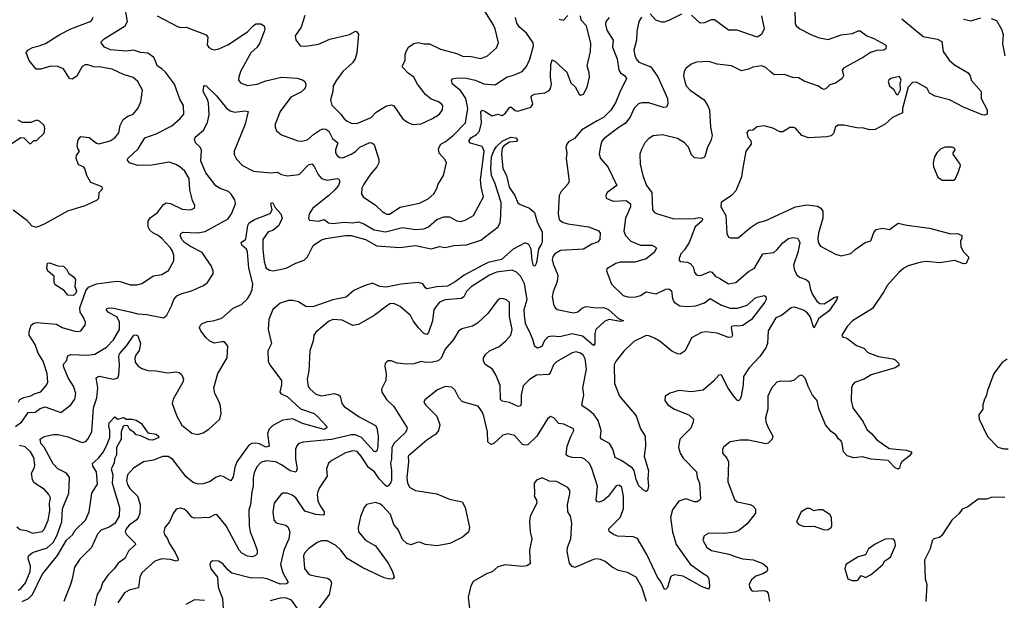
# Model space of a CAD drawing. Extents: x 1839239 to 1929705, y 762242 to 910352.
# Tile 356 of 429: x 1888586 to 1895501, y 860543 to 864619. Entities that reach past the tile are written whole.
import ezdxf

# ---------------------------------------------------------------- set-up
doc = ezdxf.new("R2010")
doc.units = 0

msp = doc.modelspace()

# ---------------------------------------------------------------- linework, layer by layer
at = {"layer": '0CON10XD'}
for points in [[(1894027.8, 864785), (1894032, 864592)], [(1889585, 864272.9), (1889551.1, 864295), (1889538.4, 864335), (1889525, 864354.5), (1889485, 864382.5), (1889435, 864388.4), (1889385, 864403.6), (1889335, 864397.1), (1889225, 864407.3), (1889180.8, 864425), (1889158.8, 864455), (1889160, 864465), (1889180, 864485), (1889326.9, 864575), (1889343.3, 864605), (1889323.3, 864725)], [(1890588.9, 864648.9), (1890561.9, 864565), (1890521.2, 864505), (1890526.4, 864476.4), (1890556.1, 864436.1), (1890595, 864432.5), (1890685, 864446.7), (1890765, 864481.1), (1890901.2, 864515), (1890945, 864538), (1890955, 864534), (1890965, 864516.7), (1890954.6, 864385), (1890942.2, 864345), (1890924.3, 864315.7), (1890855, 864255.8), (1890810.5, 864195), (1890786.9, 864155), (1890786.2, 864113.8), (1890768.6, 864055), (1890779.3, 864019.3), (1890841.8, 863955), (1890865, 863921.9), (1890885, 863905.6), (1890915, 863893.3), (1890955, 863891.1), (1891055, 863932.7), (1891090.6, 863969.4), (1891161.2, 864015), (1891195, 864021.9), (1891213.6, 864013.6), (1891275, 863924), (1891305, 863900.8), (1891345, 863884), (1891405, 863888.1), (1891485, 863924.3), (1891535, 863955.7), (1891555.6, 863985), (1891558.1, 864015), (1891548.9, 864028.9), (1891523.8, 864045), (1891475, 864061.4), (1891435, 864094.4), (1891380, 864165), (1891354.4, 864214.4), (1891315, 864242.9), (1891274.5, 864284.5), (1891274.4, 864295.6), (1891294.4, 864335), (1891293.3, 864375), (1891299.2, 864395), (1891315.8, 864425), (1891355, 864452.1), (1891385, 864458.5), (1891425, 864449.2), (1891465, 864450), (1891541.3, 864411.3), (1891655, 864381.2), (1891700.8, 864360.8), (1891745, 864362.7), (1891825, 864346.2), (1891872, 864365), (1891935, 864421.2), (1891949.2, 864455), (1891924.5, 864554.5), (1891911.9, 864585), (1891835, 864710)], [(1888541.2, 863285), (1888635, 863214.2), (1888672.4, 863172.4), (1888705, 863163.3), (1888761.2, 863185), (1888925, 863278), (1889045, 863313.8), (1889127, 863353), (1889141.2, 863365), (1889143.3, 863405), (1889168.3, 863431.7), (1889166.2, 863445), (1889086.7, 863476.7), (1889057.8, 863525), (1889042.9, 863575), (1889035, 863585.8), (1888999.8, 863599.8), (1888982.6, 863647.4), (1888985.4, 863665), (1889006.2, 863695), (1888993.8, 863713.8), (1888990.2, 863735), (1888997.7, 863775), (1889015, 863798.5), (1889075, 863791.4), (1889125, 863752.2), (1889141.9, 863748.1), (1889221.4, 863768.6), (1889257.4, 863792.6), (1889281.5, 863825), (1889292.1, 863875), (1889312.4, 863917.6), (1889345, 863941.9), (1889383.8, 863955), (1889416, 863995), (1889437, 864043), (1889448.6, 864125), (1889415.5, 864185.5), (1889383.5, 864213.5), (1889315, 864233.3), (1889235, 864270.5), (1889155, 864285.6), (1889106.9, 864286.9), (1889065, 864301.1), (1889045, 864300.6), (1889025, 864290), (1888987.9, 864222.1), (1888955, 864200.8), (1888936.8, 864206.8), (1888893.2, 864273.2), (1888855, 864289.7), (1888805, 864292.8), (1888735, 864270.5), (1888701.9, 864271.9), (1888652.8, 864332.8), (1888631.1, 864385), (1888644, 864405), (1888675, 864422.9), (1888723.8, 864436.2), (1888767.7, 864452.3), (1888868.6, 864515), (1888945, 864554.4), (1889080.8, 864605), (1889093.6, 864616.4), (1889102.6, 864637.4)], [(1888555.8, 861764.2), (1888601.8, 861795), (1888645, 861860.5), (1888695, 861863.8), (1888729.9, 861890.1), (1888765, 861901.4), (1888875, 861862.5), (1888946, 861915), (1888974.2, 861955), (1888980, 861995), (1888965, 862046.7), (1888926.9, 862105), (1888894.7, 862185), (1888895, 862200), (1888915, 862223.3), (1888925, 862260), (1888945, 862268.9), (1889063.3, 862263.3), (1889115, 862271.2), (1889195, 862320.9), (1889245, 862371.2), (1889286.3, 862445), (1889288.1, 862495), (1889270.8, 862530.8), (1889208, 862565), (1889193.8, 862585), (1889199.5, 862590.5), (1889214.4, 862595.6), (1889245, 862593.1), (1889361.5, 862568.5), (1889415, 862554.6), (1889479.8, 862549.8), (1889595, 862526.2), (1889620, 862545), (1889655.4, 862614.6), (1889668.9, 862655), (1889690.2, 862679.8), (1889724, 862696), (1889793.3, 862715), (1889877.4, 862752.6), (1889905, 862773.8), (1889945.8, 862835), (1889946, 862855), (1889931.2, 862891.2), (1889866.7, 862985), (1889785, 863026.7), (1889743.5, 863055), (1889724.5, 863075), (1889713.1, 863106.9), (1889720.3, 863119.7), (1889735, 863128.1), (1889835, 863123.4), (1889889.2, 863130.8), (1890049.4, 863220.6), (1890074.4, 863255), (1890101.4, 863325), (1890098.1, 863355), (1890071.9, 863395), (1890051.8, 863411.8), (1889995, 863432.7), (1889962.7, 863452.7), (1889894.3, 863544.3), (1889858.9, 863625), (1889863.3, 863703.3), (1889853.1, 863723.1), (1889820, 863755), (1889812.7, 863777.3), (1889818.8, 863795), (1889877.7, 863842.3), (1889906.2, 863896.2), (1889916, 863954), (1889911.8, 864035), (1889905, 864059.2), (1889873.8, 864115), (1889880.3, 864149.7), (1889885, 864156.7), (1889895, 864154), (1889969.5, 864085), (1890037.4, 863997.4), (1890065, 863977.7), (1890095, 863970), (1890169.1, 863979.1), (1890190, 863975), (1890169.5, 863885), (1890092.2, 863695), (1890092.6, 863672.6), (1890109.8, 863639.8), (1890150, 863595), (1890228.8, 863555), (1890346.8, 863543.2), (1890395, 863547.5), (1890425, 863531.1), (1890465, 863522.5), (1890548.8, 863531.2), (1890615, 863598.9), (1890637.4, 863607.4), (1890655, 863587.5), (1890681.7, 863531.7), (1890705, 863504.5), (1890745, 863492.5), (1890815, 863504.3), (1890828.5, 863498.5), (1890834.3, 863484.3), (1890824.5, 863455), (1890798.9, 863425), (1890755, 863382.5), (1890644.4, 863295), (1890618.8, 863255), (1890613.8, 863225), (1890620.5, 863210.5), (1890684.5, 863204.5), (1890725, 863215.4), (1890755, 863193.3), (1890785, 863188.1), (1890865, 863197.1), (1890923.9, 863193.9), (1890965, 863199.1), (1891002.5, 863185), (1891075, 863142.6), (1891155, 863130), (1891275, 863160.8), (1891365, 863145.3), (1891425, 863150.8), (1891456.9, 863165), (1891515, 863215.4), (1891565, 863235.6), (1891605, 863234.3), (1891655, 863207.8), (1891685, 863202.2), (1891715, 863210.6), (1891772.5, 863245), (1891843.1, 863375), (1891826.4, 863446.4), (1891822.5, 863495), (1891848.3, 863695), (1891835, 863729.1), (1891751.3, 863751.3), (1891740, 863765), (1891755, 863790.5), (1891795, 863813.5), (1891816, 863835), (1891828.7, 863895), (1891825.5, 863974.5), (1891835, 863982.9), (1891854.7, 863974.7), (1891905, 863943.9), (1891945, 863955.4), (1891975, 863947.1), (1891995, 863959.4), (1892025, 864003.3), (1892035, 864007.8), (1892065, 863981.2), (1892085, 863976.6), (1892175, 864005.5), (1892190, 864025), (1892179.2, 864075), (1892183.5, 864086.5), (1892203.3, 864095), (1892275, 864105.4), (1892305, 864121.9), (1892314.4, 864135), (1892320.9, 864165), (1892313.6, 864215), (1892315.4, 864305), (1892325, 864336), (1892345, 864328.2), (1892429.5, 864249.5), (1892455.9, 864175.9), (1892487.2, 864147.2), (1892515, 864095.6), (1892525, 864088.9), (1892545, 864095.6), (1892572.1, 864145), (1892587.8, 864215), (1892585.8, 864245), (1892571.6, 864295), (1892594.8, 864395.2), (1892597.6, 864452.4), (1892567.5, 864575), (1892530, 864615), (1892523.8, 864645)], [(1889550.6, 864645), (1889695, 864571.8), (1889715, 864564.6), (1889755, 864566.5), (1889895, 864512), (1889906.9, 864495), (1889902.6, 864442.6), (1889915, 864422.5), (1889935, 864410.6), (1889955, 864408.1), (1889985, 864414.4), (1890047.6, 864442.4), (1890185, 864532.9), (1890225, 864575.7), (1890245, 864588.6), (1890280.3, 864590.3), (1890303.8, 864575), (1890307.1, 864555), (1890302.2, 864535), (1890271.8, 864455), (1890253.1, 864425), (1890209.3, 864385), (1890137.1, 864255), (1890125.7, 864214.3), (1890124, 864195), (1890136.2, 864175), (1890185.6, 864155.6), (1890255, 864166.2), (1890315, 864189.2), (1890425, 864216), (1890535, 864208.5), (1890578, 864195), (1890589.2, 864185), (1890595.8, 864165), (1890594.3, 864145), (1890585, 864130), (1890565, 864111.1), (1890490.6, 864075), (1890414.4, 863975), (1890380.8, 863885), (1890380, 863865), (1890389.5, 863839.5), (1890425, 863810), (1890538.7, 863768.7), (1890565, 863765.6), (1890607.1, 863775), (1890651.8, 863815), (1890695, 863843.3), (1890715, 863851.8), (1890735, 863851.2), (1890756.2, 863835), (1890782.5, 863785), (1890819.5, 863755), (1890803.5, 863705), (1890804.4, 863685), (1890815, 863664.3), (1890835, 863651.9), (1890855, 863649.4), (1890914.7, 863675.3), (1890945, 863693.8), (1890975.3, 863724.7), (1891045, 863756.2), (1891060, 863755), (1891075, 863742.5), (1891107.8, 863637.8), (1891108.5, 863615), (1891093.5, 863585), (1891049.4, 863535), (1891001.9, 863465), (1890988.6, 863435), (1890987.5, 863395), (1890998.8, 863375), (1891085, 863315.7), (1891135, 863270), (1891165, 863253.6), (1891184.4, 863254.4), (1891258.3, 863301.7), (1891395, 863330.6), (1891455, 863360.6), (1891495, 863396), (1891516.2, 863433.8), (1891524.6, 863465), (1891562.5, 863525), (1891583.3, 863615), (1891574.4, 863635), (1891532.4, 863682.4), (1891527.5, 863715), (1891544.7, 863745.3), (1891575, 863761.1), (1891632.9, 863807.1), (1891717.3, 863895), (1891733.4, 863995), (1891720.4, 864065), (1891681.9, 864121.9), (1891625.6, 864165), (1891619.2, 864195), (1891625.6, 864204.4), (1891655, 864211.2), (1891725, 864208.8), (1891785, 864194.1), (1891845, 864168.5), (1891925, 864160.6), (1892005, 864215.4), (1892055, 864228.1), (1892115, 864254.2), (1892145, 864290), (1892167.8, 864342.2), (1892194.6, 864435), (1892191.2, 864455), (1892146.4, 864525), (1892096.8, 864566.8), (1892076.5, 864595), (1892067.6, 864635)], [(1892725.5, 864635), (1892703.1, 864605), (1892700.4, 864585), (1892710.7, 864545), (1892754.2, 864475), (1892748.4, 864425), (1892781.8, 864345), (1892793.8, 864263.8), (1892806.4, 864245), (1892836.4, 864225), (1892848.5, 864205), (1892799.7, 864110.3), (1892770.4, 864035), (1892737.1, 863982.9), (1892685, 863931), (1892642.3, 863907.7), (1892534.8, 863845.2), (1892482.5, 863785), (1892439.8, 863760.2), (1892427.5, 863745), (1892421.2, 863725), (1892429.4, 863685), (1892422.9, 863645), (1892445.8, 863485), (1892435.8, 863465), (1892388.1, 863411.9), (1892374.4, 863385), (1892367.3, 863255), (1892375.5, 863215.5), (1892398, 863198), (1892435, 863185.4), (1892581.2, 863165), (1892648.5, 863138.5), (1892663, 863123), (1892661.4, 863075), (1892645, 863056.9), (1892605, 863042.7), (1892545, 863008.8), (1892385, 862999.1), (1892345, 862975.6), (1892329.5, 862955), (1892326.5, 862935), (1892331.5, 862905), (1892364.3, 862825), (1892360.2, 862779.8), (1892332.6, 862707.4), (1892326.3, 862675), (1892335, 862622), (1892347.2, 862597.2), (1892361.4, 862585), (1892475, 862560), (1892505, 862567.2), (1892537.8, 862595), (1892565, 862605.8), (1892635, 862595.3), (1892685, 862597.9), (1892721.4, 862585), (1892790.9, 862520.9), (1892826.7, 862505), (1892805, 862500), (1892725, 862513.5), (1892695, 862503.6), (1892631.8, 862445), (1892624.6, 862415), (1892625.4, 862344.6), (1892615, 862332.9), (1892537.9, 862397.9), (1892465, 862414.7), (1892378.5, 862391.5), (1892325, 862397.7), (1892297.6, 862392.4), (1892272.7, 862367.3), (1892251.9, 862325), (1892222.5, 862312.5), (1892203.8, 862323.8), (1892190.3, 862375), (1892172.7, 862412.7), (1892138.9, 862485), (1892130.3, 862545), (1892127.9, 862585), (1892150, 862655), (1892131.3, 862765), (1892105, 862817.2), (1892075, 862845.4), (1892045, 862859.6), (1891935, 862845.8), (1891885, 862825.9), (1891756.9, 862743.1), (1891725, 862711.1), (1891705.6, 862674.4), (1891689.5, 862660.5), (1891575, 862653.2), (1891535, 862636.4), (1891494.5, 862585), (1891485.5, 862505), (1891457.6, 862422.4), (1891445, 862408.8), (1891425, 862416.2), (1891386.2, 862455), (1891350, 862505), (1891331.7, 862541.7), (1891258.8, 862605), (1891212.7, 862627.3), (1891185.9, 862624.1), (1891161.7, 862608.3), (1891076.6, 862543.4), (1890965, 862479.2), (1890925, 862472.9), (1890849.8, 862509.8), (1890785.5, 862514.5), (1890755, 862500), (1890666.7, 862425), (1890651.2, 862405), (1890646.2, 862365), (1890624.4, 862295), (1890617.2, 862155), (1890605.8, 862095), (1890611.2, 862045), (1890625, 862024.4), (1890665, 861990.5), (1890705, 861977.9), (1890795, 861994.4), (1890825.6, 861985.6), (1890836, 861975), (1890848.9, 861925), (1890864.2, 861904.2), (1890970.7, 861830.7), (1891085, 861771.4), (1891095.2, 861755), (1891104.5, 861695), (1891100.2, 861620.2), (1891095, 861592.5), (1891085, 861585.5), (1891075, 861588.9), (1890987.1, 861687.1), (1890945, 861704.8), (1890915.9, 861704.1), (1890775, 861672.4), (1890576.1, 861653.9), (1890545.4, 861644.6), (1890531.7, 861628.3), (1890523.5, 861605), (1890523.5, 861533.5), (1890535.6, 861465), (1890525, 861442.5), (1890485, 861450.9), (1890425, 861494.8), (1890385, 861514.3), (1890317.2, 861522.8), (1890280.1, 861509.9), (1890250.5, 861479.5), (1890232.6, 861437.4), (1890226.1, 861403.9), (1890226.9, 861345), (1890215.4, 861305), (1890206.5, 861215), (1890194.7, 861175), (1890197.8, 861065), (1890205.6, 861025), (1890232.9, 860952.9)], [(1892952.6, 864637.4), (1892934.2, 864605), (1892919.4, 864535), (1892916.9, 864475), (1892899.4, 864405), (1892905, 864367.5), (1892915, 864343.8), (1892935, 864320.8), (1893018, 864288), (1893066.9, 864216.9), (1893136.7, 864065), (1893137.4, 864027.4), (1893129.2, 864005), (1893107.8, 864002.2), (1893005.3, 864035.3), (1892955, 864035.3), (1892931.4, 864028.6), (1892901.9, 863998.1), (1892873.6, 863935), (1892839.4, 863890.6), (1892795, 863864.4), (1892690, 863785), (1892674.2, 863765), (1892664.1, 863734.1), (1892655.8, 863675), (1892664, 863645), (1892716, 863585), (1892780.8, 863455), (1892712, 863405), (1892702.5, 863385), (1892705.7, 863365.7), (1892755, 863345.6), (1892845, 863349.1), (1892875.4, 863325), (1892874.7, 863305), (1892840.4, 863225), (1892828.9, 863135), (1892840.6, 863105), (1892877.1, 863065), (1892945, 863035.4), (1893025.4, 863035.4), (1893050, 863025), (1893057.5, 863015), (1893041.9, 862985), (1892985, 862940.3), (1892905, 862916.7), (1892802.6, 862917.4), (1892772.3, 862907.7), (1892709.5, 862870.5), (1892706.2, 862855), (1892743.4, 862763.4), (1892825, 862681.9), (1892865, 862670), (1892915, 862673.5), (1892945, 862682.5), (1892985, 862707.7), (1893055, 862694.6), (1893125, 862726.8), (1893145, 862730), (1893164.3, 862715), (1893171.5, 862661.5), (1893181.4, 862635), (1893221.1, 862611.1), (1893275.3, 862604.7), (1893335, 862609.7), (1893395, 862631.1), (1893435, 862662.7), (1893514.5, 862615.5), (1893575, 862594), (1893627, 862593), (1893694.1, 862615.9), (1893755, 862667.8), (1893813.3, 862683.3), (1893826.7, 862676.7), (1893828, 862655), (1893820, 862635), (1893726.5, 862515), (1893665, 862472.5), (1893635, 862466.4), (1893605, 862470.6), (1893585.8, 862464.2), (1893582.5, 862455), (1893592.9, 862405), (1893585, 862390), (1893565, 862388.9), (1893485, 862418.2), (1893405, 862426.6), (1893375, 862422.5), (1893304.1, 862385.9), (1893260, 862295), (1893225, 862270.6), (1893205, 862273.5), (1893165, 862292.2), (1893085, 862359.1), (1893045, 862382.9), (1893005, 862400), (1892985, 862401.4), (1892899.5, 862360.5), (1892828.3, 862291.7), (1892775, 862223.8), (1892760.6, 862195), (1892763.6, 862065), (1892798.6, 861975), (1892915, 861838), (1892946.4, 861746.4), (1892978.8, 861695), (1892981.2, 861625), (1892972.5, 861555), (1893001.7, 861451.7), (1892997.5, 861395), (1893002, 861345), (1892996, 861314), (1892985, 861307.5), (1892975, 861312.5), (1892935, 861346), (1892915, 861391.2), (1892900.9, 861455), (1892890.9, 861470.9), (1892815, 861521.5), (1892768, 861545), (1892752.5, 861605), (1892728.6, 861645), (1892672, 861675), (1892665.8, 861685), (1892668.7, 861735), (1892647.9, 861805), (1892620, 861845), (1892586.6, 861876.6), (1892540.6, 861905), (1892533.8, 861915), (1892547.5, 861985), (1892541, 862035), (1892565.7, 862165), (1892557.3, 862237.3), (1892545, 862261.1), (1892525, 862278.8), (1892495, 862286.4), (1892465, 862280.5), (1892355, 862216.2), (1892334.6, 862195), (1892314.7, 862145.3), (1892301.5, 862128.5), (1892215, 862124.1), (1892165.9, 862094.1), (1892122.5, 862047.5), (1892107.1, 861985), (1892107.9, 861922.1), (1892102.3, 861907.7), (1892087.3, 861902.7), (1892025, 861932.1), (1891975, 861941.9), (1891963.1, 861953.1), (1891960.8, 862050.8), (1891932.3, 862122.3), (1891906.4, 862166.4), (1891855, 862198.8), (1891842.5, 862225), (1891844, 862245), (1891858.7, 862271.3), (1891884.6, 862295.4), (1891906.2, 862303.8)], [(1892375, 864621.1), (1892405, 864616), (1892435, 864648.6)], [(1893235, 864658), (1893145, 864612), (1893111.7, 864601.7), (1893095, 864601.2), (1893052.5, 864615), (1893015, 864660)], [(1893796.7, 864645), (1893815.3, 864555), (1893795.5, 864515), (1893765, 864495.5), (1893625, 864544.5), (1893565, 864544.6), (1893465, 864618.5), (1893442.8, 864617.2), (1893395, 864596), (1893365, 864594), (1893305, 864650)], [(1894780.8, 864625), (1894930.2, 864500.2), (1895030.8, 864480.8), (1895061.2, 864465), (1895070.4, 864395), (1895113.7, 864333.7), (1895151.1, 864301.1), (1895246.7, 864245), (1895261.2, 864225), (1895267.5, 864195), (1895338, 864115), (1895337.5, 864065), (1895381.2, 863985), (1895380, 863955), (1895365, 863947.5), (1895345, 863950), (1895215, 864004.4), (1895115, 864055.7), (1895015, 864082.5), (1894975, 864104), (1894958.8, 864135), (1894945.9, 864145.9), (1894885, 864180), (1894855, 864177.5), (1894825.6, 864145), (1894786.7, 863995), (1894786.7, 863965), (1894715, 863932), (1894664.1, 863885.9), (1894595, 863846.7), (1894555, 863846.2), (1894515, 863858), (1894465, 863858.6), (1894375, 863879.4), (1894335, 863878.1), (1894315, 863865.7), (1894301.1, 863818.9), (1894285, 863804), (1894255, 863795.7), (1894125, 863790.5), (1894077.8, 863805), (1894035, 863856.7), (1894023, 863863), (1893995, 863862.5), (1893945, 863832.5), (1893925, 863832.5), (1893875, 863857.5), (1893815, 863872.5), (1893765, 863867.5), (1893735, 863842.5), (1893705, 863840), (1893693, 863827), (1893700, 863795), (1893721.7, 863771.7), (1893722.5, 863745), (1893686.7, 863695), (1893662.5, 863565), (1893655.8, 863515), (1893615, 863416.7), (1893585.8, 863384.2), (1893512.5, 863335), (1893511.2, 863305), (1893545.8, 863245), (1893553, 863117), (1893565, 863092.5), (1893577, 863087), (1893631.7, 863088.3), (1893719.4, 863160.6), (1893767.6, 863192.4), (1893825, 863209.2), (1894035, 863305.5), (1894115, 863319.6), (1894189, 863309), (1894211.5, 863295), (1894226.2, 863275), (1894225.4, 863225), (1894195, 863120), (1894190.5, 863085), (1894194.5, 863055), (1894210, 863030), (1894315, 862972.5), (1894355, 862960), (1894422.6, 862977.4), (1894454.6, 863005.4), (1894523.8, 863055), (1894564.2, 863065.8), (1894585.5, 863124.5), (1894601.2, 863145), (1894645, 863155.6), (1894695, 863147.1), (1894755, 863190), (1894815.6, 863175.6), (1894975, 863155.7), (1895125, 863116), (1895175, 863118), (1895202.5, 863105), (1895202.5, 863085), (1895192.5, 863065), (1895196.7, 863025), (1895215, 862988.8), (1895248.8, 862955), (1895250, 862945), (1895233, 862907), (1895215, 862903.8), (1895152.7, 862927.3), (1895045, 862912.2), (1894955, 862921.8), (1894915, 862916.2), (1894825, 862890), (1894795.3, 862874.7), (1894760.6, 862845), (1894680, 862755), (1894652.5, 862705), (1894575, 862590.8), (1894435, 862503.8), (1894396.7, 862465), (1894360, 862405), (1894365, 862392.5), (1894395, 862383.3), (1894462.6, 862332.6), (1894515, 862313.3), (1894543.6, 862283.6), (1894617.5, 862255), (1894718.3, 862238.3), (1894735, 862232), (1894760, 862205), (1894759.5, 862190.5), (1894735, 862176), (1894565, 862125.7), (1894516.7, 862095), (1894448.8, 862071.2), (1894434, 862055), (1894428, 862035), (1894425.7, 861945), (1894438, 861895), (1894508.6, 861795), (1894535, 861742), (1894570.9, 861710.9), (1894600, 861675), (1894655, 861634.2), (1894695, 861608.1), (1894815, 861598), (1894850, 861585), (1894850, 861575), (1894832.5, 861555), (1894781.2, 861515), (1894771.2, 861498.8), (1894765, 861470), (1894756.4, 861463.6), (1894735, 861472), (1894685, 861523.8), (1894565, 861534.3), (1894505, 861550), (1894444.3, 861544.3), (1894397, 861557), (1894371.4, 861585), (1894362.5, 861645), (1894355, 861660), (1894335.9, 861675.9), (1894318.8, 861705), (1894285, 861728), (1894244.6, 861774.6), (1894199.4, 861889.4), (1894185.5, 861945), (1894154, 861984), (1894122.9, 862045), (1894105, 862096.7), (1894085, 862120), (1894075, 862123.3), (1894055, 862116.7), (1894025, 862088), (1893995, 862078), (1893927.7, 862082.3), (1893902.5, 862075), (1893865, 862032.5), (1893840, 861975), (1893839.2, 861885), (1893824.2, 861825), (1893826.2, 861795), (1893840.9, 861760.9), (1893874.3, 861695), (1893870.8, 861675), (1893843.6, 861646.4), (1893825, 861641.1), (1893705, 861666.7), (1893645, 861667.1), (1893576.7, 861655), (1893530.3, 861619.7), (1893520.8, 861605), (1893520.8, 861575), (1893551.7, 861541.7), (1893562.9, 861515), (1893558.6, 861375), (1893605, 861251.2), (1893625, 861233.3), (1893715, 861216.9), (1893735, 861207.1), (1893754.2, 861185), (1893754.3, 861155.7), (1893695, 861080), (1893635, 861031.1), (1893605, 861021.2), (1893535, 861013.3), (1893425, 861013.8), (1893392.5, 860995), (1893384, 860965), (1893411.9, 860915), (1893445, 860891.8), (1893566.2, 860866.2), (1893625.3, 860845.3)], [(1895215, 864622.2), (1895265, 864610), (1895335, 864632.5)], [(1895407.5, 864627.5), (1895445, 864612.5), (1895481.7, 864551.7), (1895492, 864515), (1895488.3, 864448.3), (1895504.3, 864365)], [(1894032, 864592), (1894040, 864575), (1894064, 864555), (1894141.2, 864515), (1894193.4, 864493.4), (1894265, 864478.5), (1894355, 864511.8), (1894435, 864521.9), (1894475, 864540.8), (1894489.7, 864539.7), (1894535, 864504.4), (1894585, 864485.4), (1894662, 864445), (1894670.8, 864435), (1894668, 864415), (1894654.2, 864405.8), (1894605, 864403.3), (1894561.4, 864388.6), (1894511.2, 864355), (1894371.2, 864278.8), (1894361.2, 864265), (1894370.8, 864225), (1894362.5, 864205), (1894315, 864171.9), (1894275, 864161.4), (1894252.4, 864137.6), (1894235, 864129.4), (1894216.2, 864135), (1894195, 864151.4), (1894095, 864187.8), (1894055, 864210.5), (1894015, 864213.1), (1893955, 864233.6), (1893885, 864232.5), (1893855.6, 864255.6), (1893825, 864284), (1893795.7, 864295.7), (1893735, 864285.6), (1893705, 864270.6), (1893655, 864259.5), (1893585, 864293.6), (1893485, 864305.7), (1893425.6, 864325.6), (1893338.9, 864321.1), (1893302.9, 864307.1), (1893265, 864275.8), (1893252.2, 864255), (1893248.6, 864225), (1893258.6, 864175), (1893267.5, 864155), (1893294.2, 864125), (1893392, 864055), (1893419.2, 864015), (1893431.4, 863985), (1893438.6, 863865), (1893448.9, 863805), (1893440.9, 863769.1), (1893417.1, 863725), (1893400.6, 863665), (1893395, 863654.3), (1893375, 863644.3), (1893325, 863649.2), (1893305, 863669.2), (1893283.3, 863725), (1893255, 863754.3), (1893205, 863785.6), (1893099.4, 863810.6), (1893035, 863802.5), (1893004, 863785), (1892977.5, 863755), (1892952, 863708), (1892941.9, 863675), (1892942.9, 863605), (1892961.9, 863525), (1892989.2, 863455), (1893025.8, 863405), (1893031.4, 863285), (1893045.4, 863265.4), (1893058.8, 863258.8), (1893180.7, 863220.7), (1893325, 863222.9), (1893355, 863230.5), (1893378.6, 863225), (1893381.5, 863215), (1893376.2, 863205), (1893328.9, 863165), (1893288.5, 863055), (1893255, 863003.1), (1893229.2, 862975), (1893216, 862935), (1893225, 862922), (1893275, 862916.9), (1893295, 862908.1), (1893315.6, 862885), (1893325.5, 862845), (1893338.5, 862828.5), (1893355, 862822.5), (1893375, 862824.5), (1893435, 862851.2), (1893446.8, 862846.8), (1893471.5, 862815), (1893495.7, 862805.7), (1893565, 862765.7), (1893615, 862774.3), (1893705, 862851.1), (1893747.1, 862875), (1893804, 862975), (1893881.4, 862985), (1893906.4, 863005), (1893945, 863052.9), (1893985, 863082.9), (1894015, 863090.6), (1894045.6, 863085.6), (1894056.6, 863076.6), (1894064.4, 863054.4), (1894051.8, 862985), (1894020.4, 862895), (1894027.9, 862857.9), (1894045, 862828.6), (1894062.2, 862812.2), (1894109.4, 862795), (1894129.2, 862779.2), (1894140, 862725), (1894155, 862690), (1894185, 862642.2), (1894205, 862626.4), (1894236.1, 862623.9), (1894305, 862669.4), (1894330, 862675), (1894325.6, 862655), (1894272, 862575), (1894198.6, 862521.4), (1894168, 862462), (1894164, 862455), (1894136.4, 862535), (1894119.2, 862559.2), (1894095, 862577.1), (1894045, 862597.1), (1894025, 862600.3), (1894004.8, 862595.2), (1893935, 862543.1), (1893897.3, 862525), (1893842.9, 862435), (1893836.9, 862345), (1893825.6, 862315), (1893784.4, 862255), (1893708.9, 862175), (1893670.4, 862115), (1893667.5, 862055), (1893651.8, 861975), (1893646.1, 861953.9), (1893635, 861944.2), (1893625, 861948), (1893602.2, 861975), (1893562.4, 862032.4), (1893515, 862123.3), (1893505, 862126.2), (1893495, 862123.8), (1893458, 862082), (1893385, 862019.2), (1893305, 862006.9), (1893215, 862016), (1893155, 861996.2), (1893120, 861975), (1893116.7, 861945), (1893138.8, 861915), (1893185.7, 861885.7), (1893285, 861844.4), (1893317.1, 861815), (1893315.8, 861795), (1893298.9, 861751.1), (1893223.1, 861675), (1893212.5, 861615), (1893224.4, 861575), (1893245, 861540), (1893339.2, 861445), (1893344.5, 861405), (1893360.5, 861365), (1893368, 861255), (1893363.8, 861245), (1893345, 861233.3), (1893325, 861233.6), (1893265, 861254.5), (1893215, 861239.2), (1893170.9, 861179.1), (1893157.3, 861125), (1893171.2, 861025), (1893195.4, 860935), (1893295, 860797.8), (1893385, 860732.5), (1893413.3, 860715), (1893426.2, 860695), (1893430, 860645), (1893425, 860622), (1893377.9, 860637.9), (1893245, 860713.1), (1893185, 860721.5), (1893165.4, 860714.6), (1893157.5, 860705), (1893135, 860634), (1893125, 860620.8), (1893115, 860620), (1893090.9, 860670.9), (1893065.4, 860705.4), (1892990, 860865), (1892925, 860976.9), (1892895, 860989.2), (1892784.6, 860994.6), (1892756.2, 861005), (1892726.4, 861026.4), (1892723.8, 861045), (1892802.7, 861125), (1892826.8, 861185), (1892827.3, 861275), (1892814.4, 861335), (1892795, 861351.4), (1892775, 861347.1), (1892718.6, 861271.4), (1892686.2, 861243.8), (1892655, 861231.5), (1892642, 861235), (1892634.4, 861245), (1892643.2, 861345), (1892600.9, 861475), (1892585.7, 861505), (1892554.5, 861534.5), (1892535, 861544.4), (1892465.3, 861545.3), (1892435, 861554.4), (1892424.7, 861564.7), (1892430.9, 861625), (1892456, 861694), (1892478, 861735), (1892475, 861746), (1892408.7, 861778.7), (1892373.3, 861785), (1892336.2, 861825), (1892315, 861833.8), (1892292.4, 861817.6), (1892217.8, 861695), (1892155, 861634.4), (1892135, 861631.5), (1892117.9, 861637.9), (1892060.5, 861700.5), (1892015, 861711.9), (1891978.3, 861701.7), (1891915, 861644), (1891895, 861636), (1891873.3, 861655), (1891871.1, 861725), (1891844.6, 861835), (1891835, 861866.2), (1891806.2, 861905), (1891695, 861937.1), (1891669.2, 861965), (1891641.7, 862021.7), (1891620, 862040), (1891575, 862042.9), (1891519.2, 862020.8), (1891430.5, 861949.5), (1891423.8, 861935), (1891436.7, 861915), (1891515.8, 861835), (1891535.6, 861775.6), (1891528.1, 861735), (1891509.5, 861710.5), (1891445, 861667.8), (1891314, 861555), (1891317.5, 861515), (1891304.6, 861405), (1891310, 861365), (1891325.3, 861335.3), (1891365, 861314.5), (1891515, 861291.4), (1891605, 861253.3), (1891694.4, 861234.4), (1891714.5, 861195), (1891746.2, 861055), (1891737.7, 861022.3), (1891695, 860987.5), (1891607.3, 860942.7), (1891515.8, 860925.8), (1891435, 860935.7), (1891395, 860951.4), (1891375, 860949.2), (1891335, 860932), (1891305, 860942.9), (1891275, 860970), (1891247.6, 861035), (1891214.7, 861075), (1891189.3, 861145), (1891135, 861205.7), (1891115, 861220), (1891085, 861229.4), (1891021.2, 861215), (1891004.4, 861195.6), (1890978.7, 861131.3), (1890963.3, 861055), (1890966.7, 861025), (1891015.6, 860965), (1891084.3, 860925), (1891174.4, 860805), (1891204.3, 860745), (1891216.7, 860705), (1891206, 860694), (1891185, 860692), (1891145, 860700), (1890995, 860771.5), (1890886, 860836), (1890842.5, 860895), (1890805, 860929.5), (1890745, 860960.6), (1890705, 860961.4), (1890675, 860948.6), (1890615, 860904.3), (1890586.9, 860875), (1890578.9, 860855), (1890587.5, 860767.5), (1890612.4, 860732.4), (1890625, 860723.1), (1890665, 860711.9), (1890748.8, 860698.8), (1890767, 860687), (1890777, 860667), (1890759.2, 860585), (1890685, 860484.2)], [(1888578.6, 861935), (1888587.7, 861952.3), (1888615, 861967.7), (1888665, 861977.4), (1888695, 861994.2), (1888735, 862006), (1888775, 862053.3), (1888782.7, 862075), (1888780, 862135), (1888750.9, 862220.9), (1888715, 862278.9), (1888695, 862339.4), (1888652.6, 862405), (1888651.9, 862428.1), (1888667.3, 862475), (1888685, 862488.9), (1888705, 862492.4), (1888845, 862481.8), (1888885, 862459.1), (1888972.8, 862432.8), (1888995, 862430), (1889014.5, 862435.5), (1889046, 862475), (1889047.5, 862495), (1889033, 862533), (1889011.9, 862565), (1889008.1, 862595), (1889051.7, 862715), (1889069.5, 862740.5), (1889125, 862763.8), (1889266.6, 862783.4), (1889291.1, 862781.1), (1889363, 862757), (1889412.1, 862757.9), (1889445, 862767.1), (1889525, 862821.9), (1889585, 862830.5), (1889631.5, 862858.5), (1889668.5, 862925), (1889667.7, 862965), (1889658.9, 862995), (1889645, 863018.2), (1889583.5, 863083.5), (1889558.1, 863105), (1889521.7, 863121.7), (1889501.2, 863141.2), (1889489.6, 863165), (1889489.2, 863205), (1889503, 863227), (1889555, 863265.6), (1889595, 863320.8), (1889615, 863332.2), (1889645, 863328.1), (1889727.6, 863287.6), (1889786.8, 863283.2), (1889813.8, 863296.2), (1889816.4, 863313.6), (1889800.2, 863350.2), (1889781.2, 863425), (1889775.5, 863505), (1889745, 863554.4), (1889711.4, 863585), (1889682.6, 863602.6), (1889635, 863619.5), (1889515, 863597.5), (1889415, 863595.6), (1889356.7, 863615), (1889342.3, 863632.3), (1889346.2, 863645), (1889418.7, 863711.3), (1889465, 863790), (1889545, 863817.9), (1889655, 863874.6), (1889714.3, 863925), (1889738.6, 863955), (1889736.2, 864016.2), (1889711.4, 864061.4), (1889673.3, 864165), (1889611.2, 864251.2), (1889585, 864272.9)], [(1894755, 864092.5), (1894773, 864127), (1894770, 864175), (1894775.8, 864195), (1894765, 864218.8), (1894704.2, 864205.8), (1894690, 864195), (1894686.1, 864183.9), (1894694.4, 864154.4), (1894721.7, 864131.7), (1894743.6, 864093.6), (1894755, 864092.5)], [(1888505.9, 863734.1), (1888595, 863792.5), (1888615, 863790), (1888655, 863750), (1888665, 863750), (1888685, 863770), (1888705, 863770), (1888758.3, 863821.7), (1888762.5, 863855), (1888757.5, 863875), (1888725, 863907.5), (1888705, 863912.5), (1888665, 863897.5), (1888605, 863897.5), (1888575, 863912.5)], [(1891855.4, 863094.6), (1891945.6, 863165), (1891960, 863195), (1891966, 863245), (1891967.1, 863335), (1891923, 863473), (1891899.4, 863525), (1891894.8, 863575), (1891898.8, 863655), (1891915, 863698.9), (1891935, 863727.5), (1891975, 863766), (1892035.9, 863794.1), (1892070.3, 863790.3), (1892081.2, 863775), (1892075, 863764.2), (1892025, 863760), (1891987.3, 863732.7), (1891974.1, 863715.9), (1891970, 863675), (1891978.8, 863575), (1892005.8, 863525.8), (1892023.4, 863443.4), (1892063.8, 863383.8), (1892084.1, 863334.1), (1892100.4, 863320.4), (1892167.1, 863295), (1892200.9, 863265), (1892220.6, 863200.6), (1892256.2, 863126.2), (1892256.2, 863065), (1892251.2, 863045), (1892228.7, 863011.3), (1892215, 862912.5), (1892205, 862887.5), (1892195, 862890), (1892185, 862927.5), (1892178.5, 863008.5), (1892160.9, 863040.9), (1892135, 863052.7), (1892052.9, 863007.1), (1891968.8, 862935), (1891876.6, 862913.4), (1891835, 862894.4), (1891708.2, 862825), (1891645, 862778), (1891591.5, 862748.5), (1891516.4, 862743.6), (1891445, 862729.4), (1891435, 862736), (1891418.5, 862765), (1891385, 862774.3), (1891265, 862762.4), (1891159.1, 862740.9), (1891115.6, 862745), (1891065, 862769.3), (1891005, 862749.7), (1890932.6, 862717.4), (1890878.8, 862671.2), (1890785, 862653.1), (1890645, 862603), (1890595.2, 862605.2), (1890545, 862637.8), (1890505, 862647.8), (1890475, 862646.9), (1890415, 862628.5), (1890365, 862585.6), (1890335.9, 862515), (1890330.7, 862445), (1890355.4, 862345), (1890329.1, 862295), (1890331.7, 862221.7), (1890342.5, 862195), (1890424.4, 862085), (1890425.6, 862055.6), (1890412.9, 862005), (1890423.3, 861993.3), (1890465, 861974), (1890557.3, 861887.3), (1890655, 861853.3), (1890680.2, 861830.2), (1890740.8, 861765), (1890744.2, 861755), (1890725, 861741.8), (1890572.9, 861785), (1890505, 861816.9), (1890435, 861807.7), (1890365, 861771.1), (1890339.2, 861745), (1890326.7, 861715), (1890337.1, 861625), (1890315, 861618.8), (1890271, 861641), (1890245, 861647), (1890216.4, 861643.6), (1890195, 861631.5), (1890111.4, 861515), (1890096.9, 861475), (1890085, 861410), (1890069.1, 861380.9), (1890015, 861411.8), (1889995, 861417.1), (1889965, 861407.9), (1889925, 861378.1), (1889875, 861361.1), (1889839.4, 861359.4), (1889805, 861369.5), (1889755, 861410.9), (1889659.3, 861535), (1889628.2, 861551.8), (1889588.4, 861551.6), (1889526.9, 861526.9), (1889456.2, 861515), (1889385, 861470.4), (1889342.2, 861425), (1889335.7, 861385), (1889342.7, 861355), (1889359, 861329), (1889414.6, 861275), (1889433.3, 861215), (1889431.1, 861155), (1889417.3, 861122.7), (1889404.3, 861105), (1889355, 861071.1), (1889334.5, 861045), (1889327.5, 861025), (1889335.6, 861005), (1889397.1, 860945), (1889400, 860935), (1889351.2, 860888.8), (1889323.6, 860836.4), (1889278, 860805), (1889250, 860765), (1889207.6, 860722.4), (1889168.6, 860665), (1889155.6, 860625), (1889130.9, 860585), (1889111.2, 860505)], [(1895145, 863492.5), (1895155, 863500), (1895176.2, 863545), (1895192.5, 863595), (1895190, 863605), (1895141.2, 863675), (1895141.2, 863685), (1895155.5, 863704.5), (1895152.9, 863715), (1895135, 863724.3), (1895085, 863723.3), (1895055, 863713.3), (1895026.2, 863685), (1895011.2, 863655), (1895001.2, 863615), (1895003.3, 863585), (1895035, 863512.5), (1895065, 863493.3), (1895145, 863492.5)], [(1888575, 860614.7), (1888595, 860627.1), (1888626.1, 860665), (1888660.4, 860745), (1888662.6, 860782.6), (1888646.1, 860835), (1888648.7, 860855), (1888675, 860879.5), (1888779.1, 860910.9), (1888820.5, 860949.5), (1888847.1, 860995), (1888881.7, 861095), (1888886, 861185), (1888931.6, 861295), (1888935.6, 861405), (1888915, 861434.5), (1888855, 861465.6), (1888822, 861502), (1888757, 861617), (1888734.7, 861645), (1888730.8, 861675), (1888757.8, 861692.2), (1888823, 861707), (1888856.2, 861706.2), (1888925, 861690), (1889025, 861650.6), (1889051.1, 861658.9), (1889065.4, 861674.6), (1889092.7, 861725), (1889104.8, 861895), (1889127.8, 861965), (1889134.4, 862035), (1889124.1, 862105.9), (1889145, 862115.5), (1889245, 862095.5), (1889275.9, 862104.1), (1889283.3, 862125), (1889288.1, 862195), (1889282.2, 862255), (1889286.1, 862273.9), (1889338.8, 862331.2), (1889386.7, 862405), (1889402.3, 862407.7), (1889415, 862399.2), (1889435.2, 862345), (1889425, 862295.6), (1889401.6, 862265), (1889394.7, 862245), (1889397.1, 862215), (1889415, 862190), (1889445, 862170), (1889485, 862155.5), (1889545, 862153.6), (1889625, 862140.5), (1889685, 862147.1), (1889705, 862142.5), (1889724, 862125), (1889736.9, 862095), (1889732.9, 862075), (1889664.1, 861955.9), (1889656.1, 861925), (1889688.7, 861835), (1889725, 861773.5), (1889795, 861715.6), (1889835, 861706.1), (1889875, 861719.1), (1889915, 861743.5), (1889991.1, 861815), (1890000.5, 861855), (1889997.1, 861905), (1889987.5, 861937.5), (1889957.5, 861995), (1889949.1, 862035), (1889978.8, 862135), (1890043.2, 862245), (1890047.9, 862327.9), (1890025, 862356.8), (1890005, 862358.5), (1889955, 862347.9), (1889921.9, 862361.9), (1889895.5, 862385), (1889858.1, 862435), (1889850, 862455), (1889855, 862473.3), (1889866.7, 862485), (1889905, 862501.1), (1889945, 862505.4), (1890005, 862523.9), (1890085, 862593.1), (1890145, 862618.5), (1890185, 862660), (1890207.1, 862695), (1890219, 862725), (1890224.3, 862765), (1890195.2, 862875), (1890187.2, 862987.2), (1890178, 863008), (1890146.7, 863035), (1890140.8, 863055), (1890175, 863077.1), (1890189, 863175), (1890198, 863192), (1890235, 863215.4), (1890345, 863257.5), (1890360, 863285), (1890349.2, 863325), (1890354.4, 863335.6), (1890365, 863333.8), (1890381.2, 863301.2), (1890421.2, 863255), (1890430, 863225), (1890406.9, 863175), (1890365, 863139.6), (1890330.2, 863129.8), (1890293.3, 863075), (1890293.2, 863005), (1890302.5, 862922.5), (1890317.7, 862875), (1890339.5, 862859.5), (1890366.8, 862856.8), (1890456.6, 862873.4), (1890525, 862910.3), (1890585, 862930.8), (1890607, 862953), (1890647.4, 863032.6), (1890705, 863073.5), (1890735, 863081.9), (1890875, 863103.3), (1890915, 863103.6), (1891015, 863074.7), (1891095, 863031.9), (1891255, 863019.2), (1891366.2, 863033.8), (1891475, 863010), (1891535, 863026.2), (1891575, 863019.7), (1891635, 863032.5), (1891725, 863038.2), (1891825, 863071.5), (1891855.4, 863094.6)], [(1888965, 862683.3), (1888925, 862686.2), (1888898.1, 862718.1), (1888835, 862757.5), (1888827.5, 862775), (1888828.3, 862818.3), (1888785, 862853.3), (1888776.2, 862875), (1888780.7, 862909.3), (1888795, 862912.5), (1888855, 862890), (1888895, 862887.5), (1888915, 862867.5), (1888928.3, 862838.3), (1888965, 862813.3), (1888977.5, 862795), (1888972.5, 862745), (1888986, 862715), (1888980.7, 862699.3), (1888965, 862683.3)], [(1891906.2, 862303.8), (1891954, 862325), (1892000, 862365), (1892034.2, 862405), (1892044.4, 862445), (1892025.5, 862535), (1892025, 862633.8), (1892005, 862651.4), (1891985, 862659.2), (1891965, 862660.8), (1891945.8, 862654.2), (1891872.7, 862557.3), (1891801.1, 862488.9), (1891765, 862467.8), (1891691.4, 862448.6), (1891667.8, 862432.2), (1891631.9, 862375), (1891575, 862305.8), (1891546.7, 862243.3), (1891525.9, 862224.1), (1891484.6, 862214.6), (1891435, 862212.9), (1891405, 862218.9), (1891355, 862202.9), (1891305, 862200), (1891237, 862207), (1891195, 862223.8), (1891175, 862223.3), (1891163.6, 862216.4), (1891153.3, 862205), (1891150, 862185), (1891160, 862135), (1891157.1, 862085), (1891128, 862025), (1891128.8, 862005), (1891162.9, 861952.9), (1891212.7, 861902.7), (1891306.5, 861755), (1891303.5, 861735), (1891292.3, 861717.7), (1891215, 861645.4), (1891199, 861615), (1891196.4, 861535), (1891189.4, 861505), (1891196.5, 861453.5), (1891196.4, 861385), (1891190.8, 861365), (1891175, 861346), (1891165, 861342.5), (1891155, 861348.6), (1891111.5, 861395), (1891077.7, 861445), (1891036, 861476), (1890985, 861555.6), (1890957.3, 861587.3), (1890925, 861593.2), (1890875, 861579.1), (1890777.5, 861525), (1890755.8, 861505), (1890742, 861465), (1890745.7, 861415), (1890689.5, 861330.5), (1890679.1, 861305), (1890674.5, 861285), (1890680.9, 861240.9), (1890696, 861206), (1890724.2, 861165), (1890724, 861146), (1890718.1, 861141.9), (1890665, 861145.5), (1890589.1, 861169.1), (1890525, 861261.9), (1890500.2, 861280.2), (1890465, 861294.4), (1890435, 861295.6), (1890421.7, 861288.3), (1890372.5, 861225), (1890363.1, 861165), (1890370, 861105), (1890387.8, 861087.8), (1890455, 861071.2), (1890468.3, 861058.3), (1890482.9, 861025), (1890475.4, 860975), (1890442, 860895), (1890418.7, 860795), (1890435.3, 860735), (1890469.6, 860675), (1890469.4, 860665), (1890460.4, 860659.6), (1890415, 860655.8), (1890325, 860693.3), (1890285, 860700.7), (1890215, 860699.6), (1890075, 860734.2), (1890046.8, 860756.8), (1890015, 860795.8), (1889985, 860818), (1889940.8, 860819.2), (1889928, 860812), (1889921.4, 860795), (1889928, 860765), (1889975.8, 860705), (1889981.1, 860635), (1890010, 860555), (1890016.3, 860483.7)], [(1895520, 862235), (1895485, 862213.3), (1895426.2, 862135), (1895382, 862015), (1895373.3, 861975), (1895361.2, 861955), (1895350, 861915), (1895350, 861885), (1895321.2, 861845), (1895323.3, 861815), (1895383.9, 861693.9), (1895455, 861617.5), (1895496.9, 861606.9), (1895527, 861607)], [(1888604.6, 860535.4), (1888647.1, 860557.1), (1888675.2, 860584.8), (1888743.8, 860725), (1888851.3, 860858.7), (1888915, 860965.6), (1888958.1, 861001.9), (1888975, 861035.8), (1889048, 861105), (1889073.8, 861165), (1889094, 861295), (1889131.7, 861358.3), (1889125.5, 861445.5), (1889100.6, 861485), (1889097, 861503), (1889139.7, 861540.3), (1889175.6, 861585), (1889201.2, 861638.8), (1889219.4, 861685), (1889220, 861735), (1889211.2, 861765), (1889215, 861790), (1889255, 861830), (1889273.9, 861813.9), (1889316.7, 861826.7), (1889335, 861814), (1889375, 861814.3), (1889405, 861806.7), (1889442.5, 861785), (1889448.3, 861771.7), (1889485, 861718.6), (1889545, 861708.5), (1889561.9, 861695), (1889564.2, 861685), (1889522.1, 861667.9), (1889495, 861669.8), (1889437.1, 861697.1), (1889403.6, 861703.6), (1889391.1, 861721.1), (1889360.3, 861740.3), (1889345, 861766.9), (1889325, 861771.4), (1889313.1, 861765), (1889298.9, 861725), (1889300, 861675), (1889266.7, 861615), (1889266, 861565), (1889253, 861537), (1889250, 861505), (1889227.5, 861465), (1889239.4, 861425), (1889236.4, 861365), (1889286, 861195), (1889285, 861134), (1889255, 861083.5), (1889215, 861057.1), (1889158.8, 861035), (1889132, 861008), (1889090, 860915), (1889008.2, 860831.8), (1888970, 860775), (1888955.5, 860695), (1888941.9, 860655), (1888896.5, 860535)], [(1888565, 861059.2), (1888590.3, 861040.3), (1888635, 861034.2), (1888675, 861015.5), (1888745, 861025.6), (1888759.1, 861040.9), (1888785.3, 861105), (1888798.6, 861171.4), (1888795.8, 861224.2), (1888802.5, 861262.5), (1888791.8, 861285), (1888760.5, 861320.5), (1888688.7, 861368.7), (1888675, 861388.8), (1888669.3, 861435), (1888689.6, 861475), (1888692.8, 861495), (1888685.8, 861545), (1888662.1, 861585), (1888625, 861620), (1888585, 861630.8)], [(1892987.1, 860535), (1892956.3, 860636.3), (1892915, 860706.4), (1892855, 860739.2), (1892791.9, 860751.9), (1892747, 860777), (1892698.8, 860815), (1892665, 860829.4), (1892635, 860834.4), (1892615, 860830.6), (1892485, 860774.3), (1892465, 860781.2), (1892446.9, 860805), (1892430, 860885), (1892433.5, 860915), (1892457.5, 860975), (1892463.3, 861085), (1892454.4, 861134.4), (1892436.2, 861165), (1892434, 861215), (1892450.8, 861290.8), (1892448.8, 861315), (1892436.2, 861335), (1892356.4, 861376.4), (1892305, 861380), (1892255, 861402), (1892215, 861386.7), (1892200, 861365), (1892200.7, 861289.3), (1892200, 861275), (1892216, 861245), (1892218, 861225), (1892172, 861135), (1892166, 861095), (1892170.8, 861025), (1892182.5, 860975), (1892165.9, 860894.1), (1892170, 860800), (1892147.5, 860785), (1892115, 860780.5), (1891995, 860791.4), (1891945, 860778), (1891905, 860742.5), (1891865, 860730), (1891771.2, 860675), (1891754, 860645), (1891735.8, 860565), (1891752, 860425)], [(1895505, 861263.8), (1895415, 861268), (1895375, 861253.8), (1895317.7, 861252.3), (1895245, 861198.8), (1895205, 861183.3), (1895185, 861152.5), (1895132.5, 861105), (1895061.7, 860998.3), (1895046.1, 860983.9), (1895005, 860973.8), (1894995, 860963.3), (1894979.2, 860905), (1894941.1, 860825), (1894945.8, 860695), (1894955.9, 860654.1), (1894949.2, 860535)], [(1890232.9, 860952.9), (1890253.3, 860895), (1890255, 860870), (1890243.2, 860856.8), (1890221.1, 860848.9), (1890185, 860852.3), (1890146.4, 860875), (1890126.5, 860895), (1890035.2, 861065.2), (1889970, 861145), (1889955, 861143.3), (1889920, 861125), (1889815, 861120), (1889795, 861127.5), (1889765.3, 861165.3), (1889742.3, 861182.3), (1889715, 861190), (1889686.2, 861183.8), (1889665, 861153.3), (1889638.6, 861095), (1889605.8, 861055), (1889599.2, 861025), (1889602.5, 861005), (1889624.3, 860975), (1889635, 860943.8), (1889678.5, 860878.5), (1889699.2, 860835), (1889697.9, 860822.1), (1889685, 860817.5), (1889645, 860830.8), (1889585, 860834.5), (1889535, 860816.9), (1889444.3, 860735), (1889430, 860705), (1889420, 860630), (1889355.5, 860614.5), (1889321.4, 860595), (1889275.5, 860525)], [(1894235, 861038), (1894265, 861040), (1894285.7, 861054.3), (1894290, 861065), (1894287.5, 861125), (1894275, 861146), (1894225, 861177.5), (1894195, 861179.2), (1894165, 861171.2), (1894135, 861188.8), (1894115, 861188.8), (1894075, 861163.3), (1894042.5, 861095), (1894057.5, 861075), (1894095, 861061.2), (1894165, 861062.5), (1894235, 861038)], [(1894431.7, 860681.7), (1894465, 860683.3), (1894475, 860687.5), (1894495, 860717.5), (1894525, 860703.8), (1894565.8, 860724.2), (1894647.5, 860795), (1894660.7, 860819.3), (1894702.5, 860845), (1894737, 860927), (1894731.7, 860961.7), (1894720, 860975), (1894665, 860972.5), (1894595, 860937.5), (1894547.5, 860905), (1894525, 860863.3), (1894475, 860848.8), (1894387.5, 860795), (1894380, 860765), (1894402.5, 860695), (1894431.7, 860681.7)], [(1893625.3, 860845.3), (1893665, 860833.5), (1893738, 860828), (1893805, 860802.5), (1893836.2, 860775), (1893838.8, 860755), (1893833.9, 860746.1), (1893805, 860728), (1893755, 860712.5), (1893724.3, 860685), (1893709.2, 860655), (1893711.2, 860635), (1893725, 860612.5), (1893735, 860606.7), (1893815, 860611.2), (1893832.5, 860605), (1893841.7, 860591.7), (1893852, 860535)], [(1889885, 860542.5), (1889815, 860545.7), (1889753.3, 860515)], [(1890545, 860475.6), (1890495.5, 860545), (1890455, 860561.8), (1890415, 860558.5), (1890345, 860539.4)]]:
    msp.add_lwpolyline(points, dxfattribs=at)

doc.saveas('drawing.dxf')
